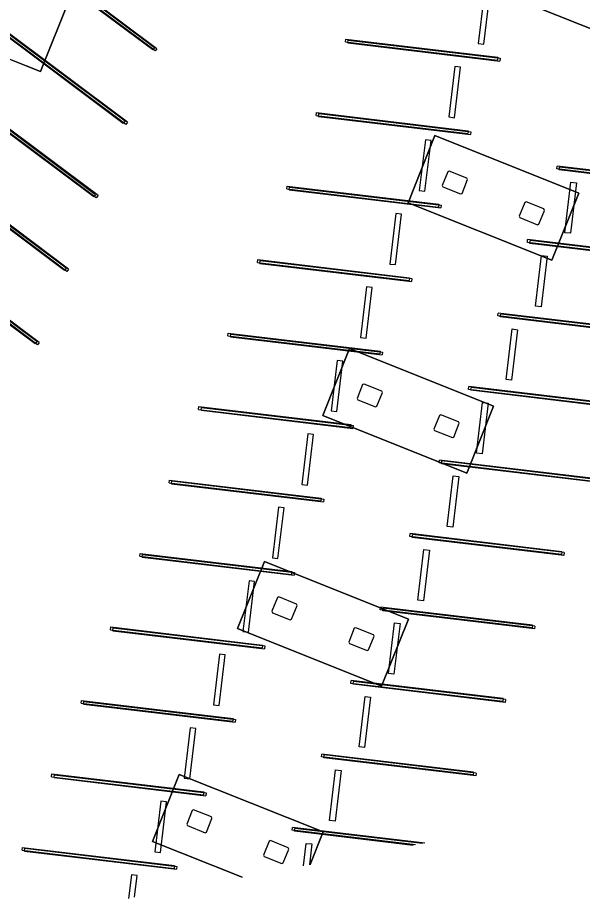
# Model space of a CAD drawing. Extents: x 468143 to 491361, y 1438528 to 1468730.
# Drawn here: x 488468.6 to 488535.1, y 1467137.4 to 1467241.1 of the extents above; entities that cross this region are included whole.
import ezdxf

# ---------------------------------------------------------------- set-up
doc = ezdxf.new("R2010")
doc.units = 0
doc.layers.add('Default', color=7, linetype='Continuous')
doc.layers.add('Xreference_dp', color=7, linetype='Continuous')

# ---------------------------------------------------------------- blocks, each defined once
blk = doc.blocks.new('Footing-Rectangular - F5-183379-FOUNDATION PLAN_1')
at = {"layer": 'Default'}
for p, q in [((109.5, 51), (-109.5, 51)), ((-109.5, 51), (-109.5, -51)), ((-109.5, -51), (-109.5, 51)), ((-109.5, 51), (109.5, 51)), ((109.5, -51), (109.5, 51)), ((109.5, 51), (109.5, -51)), ((-109.5, -51), (109.5, -51)), ((109.5, -51), (-109.5, -51))]:
    blk.add_line(p, q, dxfattribs=at)

msp = doc.modelspace()

# ---------------------------------------------------------------- linework, layer by layer
at = {"layer": 'Xreference_dp'}
for p, q in [((488484.48, 1467237.32), (488469.1, 1467248.82)), ((488484.68, 1467237.58), (488469.3, 1467249.09)), ((488484.76, 1467237.21), (488469.38, 1467248.71)), ((488484.96, 1467237.47), (488469.58, 1467248.98)), ((488471.25, 1467234.77), (488475.71, 1467245.92)), ((488475.71, 1467245.92), (488471.25, 1467234.77)), ((488523.51, 1467244.03), (488522.8, 1467238.08)), ((488523.46, 1467238), (488524.17, 1467243.96)), ((488481.22, 1467228.93), (488465.84, 1467240.44)), ((488481.5, 1467228.82), (488466.12, 1467240.33)), ((488481.02, 1467228.67), (488465.64, 1467240.17)), ((488481.3, 1467228.56), (488465.92, 1467240.06)), ((488460.11, 1467239.23), (488471.25, 1467234.77)), ((488471.25, 1467234.77), (488460.11, 1467239.23)), ((488507.19, 1467238.27), (488507.23, 1467238.6)), ((488507.19, 1467238.27), (488525.06, 1467236.13)), ((488507.23, 1467238.6), (488525.1, 1467236.46)), ((488507.47, 1467238.16), (488507.51, 1467238.49)), ((488507.51, 1467238.49), (488525.38, 1467236.35)), ((488484.68, 1467237.58), (488484.48, 1467237.32)), ((488484.96, 1467237.47), (488484.76, 1467237.21)), ((488507.47, 1467238.16), (488525.34, 1467236.02)), ((488522.8, 1467238.08), (488523.46, 1467238)), ((488525.1, 1467236.46), (488525.06, 1467236.13)), ((488525.38, 1467236.35), (488525.34, 1467236.02)), ((488520.05, 1467235.38), (488519.33, 1467229.43)), ((488520, 1467229.35), (488520.71, 1467235.3)), ((488520.71, 1467235.3), (488520.05, 1467235.38)), ((488477.56, 1467220.02), (488462.18, 1467231.52)), ((488477.75, 1467220.28), (488462.37, 1467231.79)), ((488477.84, 1467219.9), (488462.46, 1467231.41)), ((488478.04, 1467220.17), (488462.66, 1467231.68)), ((488503.73, 1467229.62), (488503.77, 1467229.95)), ((488503.77, 1467229.95), (488521.64, 1467227.81)), ((488481.22, 1467228.93), (488481.02, 1467228.67)), ((488503.73, 1467229.62), (488521.6, 1467227.48)), ((488504.01, 1467229.5), (488504.05, 1467229.84)), ((488504.01, 1467229.5), (488521.88, 1467227.37)), ((488504.05, 1467229.84), (488521.92, 1467227.7)), ((488519.33, 1467229.43), (488520, 1467229.35)), ((488481.5, 1467228.82), (488481.3, 1467228.56)), ((488521.64, 1467227.81), (488521.6, 1467227.48)), ((488521.92, 1467227.7), (488521.88, 1467227.37)), ((488516.58, 1467226.73), (488515.87, 1467220.78)), ((488516.54, 1467220.7), (488517.25, 1467226.65)), ((488517.25, 1467226.65), (488516.58, 1467226.73)), ((488474.09, 1467211.36), (488458.71, 1467222.87)), ((488474.29, 1467211.63), (488458.91, 1467223.14)), ((488474.38, 1467211.25), (488459, 1467222.76)), ((488474.58, 1467211.52), (488459.2, 1467223.03)), ((488519.22, 1467222.99), (488518.57, 1467221.36)), ((488519.39, 1467223.06), (488519.22, 1467222.99)), ((488521.48, 1467222.22), (488519.39, 1467223.06)), ((488532.05, 1467223.31), (488532.09, 1467223.64)), ((488549.92, 1467221.18), (488532.05, 1467223.31)), ((488549.96, 1467221.51), (488532.09, 1467223.64)), ((488532.33, 1467223.2), (488532.37, 1467223.53)), ((488550.2, 1467221.07), (488532.33, 1467223.2)), ((488550.24, 1467221.4), (488532.37, 1467223.53)), ((488520.9, 1467220.43), (488521.55, 1467222.06)), ((488521.55, 1467222.06), (488521.48, 1467222.22)), ((488533, 1467215.81), (488533.71, 1467221.77)), ((488534.37, 1467221.69), (488533.66, 1467215.74)), ((488533.71, 1467221.77), (488534.37, 1467221.69)), ((488500.27, 1467220.96), (488500.31, 1467221.3)), ((488500.27, 1467220.96), (488518.14, 1467218.83)), ((488500.31, 1467221.3), (488518.18, 1467219.16)), ((488500.55, 1467220.85), (488500.59, 1467221.18)), ((488500.55, 1467220.85), (488518.42, 1467218.72)), ((488500.59, 1467221.18), (488518.46, 1467219.05)), ((488515.87, 1467220.78), (488516.54, 1467220.7)), ((488518.57, 1467221.36), (488518.64, 1467221.2)), ((488518.64, 1467221.2), (488520.73, 1467220.37)), ((488477.75, 1467220.28), (488477.56, 1467220.02)), ((488478.04, 1467220.17), (488477.84, 1467219.9)), ((488520.73, 1467220.37), (488520.9, 1467220.43)), ((488518.18, 1467219.16), (488518.14, 1467218.83)), ((488518.46, 1467219.05), (488518.42, 1467218.72)), ((488528.28, 1467219.37), (488527.63, 1467217.74)), ((488528.44, 1467219.44), (488528.28, 1467219.37)), ((488530.53, 1467218.6), (488528.44, 1467219.44)), ((488530.6, 1467218.44), (488530.53, 1467218.6)), ((488513.12, 1467218.08), (488512.41, 1467212.12)), ((488513.07, 1467212.05), (488513.79, 1467218)), ((488513.79, 1467218), (488513.12, 1467218.08)), ((488527.63, 1467217.74), (488527.7, 1467217.58)), ((488527.7, 1467217.58), (488529.79, 1467216.74)), ((488529.95, 1467216.81), (488530.6, 1467218.44)), ((488529.79, 1467216.74), (488529.95, 1467216.81)), ((488533.66, 1467215.74), (488533, 1467215.81)), ((488470.83, 1467202.98), (488455.45, 1467214.49)), ((488528.59, 1467214.66), (488528.62, 1467214.99)), ((488546.46, 1467212.53), (488528.59, 1467214.66)), ((488546.5, 1467212.86), (488528.62, 1467214.99)), ((488528.87, 1467214.55), (488528.91, 1467214.88)), ((488546.74, 1467212.41), (488528.87, 1467214.55)), ((488546.78, 1467212.75), (488528.91, 1467214.88)), ((488470.63, 1467202.71), (488455.25, 1467214.22)), ((488470.92, 1467202.6), (488455.54, 1467214.11)), ((488471.12, 1467202.87), (488455.74, 1467214.38)), ((488496.81, 1467212.31), (488496.84, 1467212.64)), ((488496.81, 1467212.31), (488514.68, 1467210.18)), ((488496.84, 1467212.64), (488514.72, 1467210.51)), ((488497.09, 1467212.2), (488497.13, 1467212.53)), ((488497.13, 1467212.53), (488515, 1467210.4)), ((488529.54, 1467207.16), (488530.25, 1467213.12)), ((488530.91, 1467213.04), (488530.2, 1467207.08)), ((488530.25, 1467213.12), (488530.91, 1467213.04)), ((488474.29, 1467211.63), (488474.09, 1467211.36)), ((488474.58, 1467211.52), (488474.38, 1467211.25)), ((488497.09, 1467212.2), (488514.96, 1467210.07)), ((488512.41, 1467212.12), (488513.07, 1467212.05)), ((488514.72, 1467210.51), (488514.68, 1467210.18)), ((488515, 1467210.4), (488514.96, 1467210.07)), ((488509.66, 1467209.43), (488508.95, 1467203.47)), ((488509.61, 1467203.39), (488510.32, 1467209.35)), ((488510.32, 1467209.35), (488509.66, 1467209.43)), ((488530.2, 1467207.08), (488529.54, 1467207.16)), ((488525.12, 1467206.01), (488525.16, 1467206.34)), ((488543.04, 1467204.21), (488525.16, 1467206.34)), ((488525.41, 1467205.9), (488525.45, 1467206.23)), ((488543.32, 1467204.09), (488525.45, 1467206.23)), ((488543, 1467203.87), (488525.12, 1467206.01)), ((488543.28, 1467203.76), (488525.41, 1467205.9)), ((488526.08, 1467198.51), (488526.79, 1467204.47)), ((488527.45, 1467204.39), (488526.74, 1467198.43)), ((488526.79, 1467204.47), (488527.45, 1467204.39)), ((488470.83, 1467202.98), (488470.63, 1467202.71)), ((488493.34, 1467203.66), (488493.38, 1467203.99)), ((488493.34, 1467203.66), (488511.22, 1467201.53)), ((488493.38, 1467203.99), (488511.26, 1467201.86)), ((488493.63, 1467203.55), (488493.67, 1467203.88)), ((488493.63, 1467203.55), (488511.5, 1467201.42)), ((488493.67, 1467203.88), (488511.54, 1467201.75)), ((488508.95, 1467203.47), (488509.61, 1467203.39)), ((488471.12, 1467202.87), (488470.92, 1467202.6)), ((488511.26, 1467201.86), (488511.22, 1467201.53)), ((488511.54, 1467201.75), (488511.5, 1467201.42)), ((488506.2, 1467200.78), (488505.49, 1467194.82)), ((488506.15, 1467194.74), (488506.86, 1467200.7)), ((488506.86, 1467200.7), (488506.2, 1467200.78)), ((488509.2, 1467197.92), (488508.55, 1467196.29)), ((488509.36, 1467197.99), (488509.2, 1467197.92)), ((488511.45, 1467197.15), (488509.36, 1467197.99)), ((488526.74, 1467198.43), (488526.08, 1467198.51)), ((488510.87, 1467195.37), (488511.52, 1467196.99)), ((488511.52, 1467196.99), (488511.45, 1467197.15)), ((488521.66, 1467197.36), (488521.7, 1467197.69)), ((488539.54, 1467195.22), (488521.66, 1467197.36)), ((488539.57, 1467195.55), (488521.7, 1467197.69)), ((488521.95, 1467197.25), (488521.99, 1467197.58)), ((488539.82, 1467195.11), (488521.95, 1467197.25)), ((488539.86, 1467195.44), (488521.99, 1467197.58)), ((488508.55, 1467196.29), (488508.62, 1467196.13)), ((488508.62, 1467196.13), (488510.7, 1467195.3)), ((488522.62, 1467189.86), (488523.33, 1467195.82)), ((488523.99, 1467195.74), (488523.28, 1467189.78)), ((488523.33, 1467195.82), (488523.99, 1467195.74)), ((488489.88, 1467195.01), (488489.92, 1467195.34)), ((488489.88, 1467195.01), (488507.76, 1467192.88)), ((488489.92, 1467195.34), (488507.8, 1467193.21)), ((488490.17, 1467194.9), (488490.21, 1467195.23)), ((488490.17, 1467194.9), (488508.04, 1467192.77)), ((488490.21, 1467195.23), (488508.08, 1467193.1)), ((488505.49, 1467194.82), (488506.15, 1467194.74)), ((488510.7, 1467195.3), (488510.87, 1467195.37)), ((488518.25, 1467194.3), (488517.6, 1467192.67)), ((488518.41, 1467194.37), (488518.25, 1467194.3)), ((488520.5, 1467193.53), (488518.41, 1467194.37)), ((488507.8, 1467193.21), (488507.76, 1467192.88)), ((488508.08, 1467193.1), (488508.04, 1467192.77)), ((488517.6, 1467192.67), (488517.67, 1467192.51)), ((488519.92, 1467191.74), (488520.57, 1467193.37)), ((488520.57, 1467193.37), (488520.5, 1467193.53)), ((488502.74, 1467192.13), (488502.03, 1467186.17)), ((488502.69, 1467186.09), (488503.4, 1467192.05)), ((488503.4, 1467192.05), (488502.74, 1467192.13)), ((488517.67, 1467192.51), (488519.76, 1467191.68)), ((488519.76, 1467191.68), (488519.92, 1467191.74)), ((488523.28, 1467189.78), (488522.62, 1467189.86)), ((488518.2, 1467188.71), (488518.24, 1467189.04)), ((488536.07, 1467186.57), (488518.2, 1467188.71)), ((488536.11, 1467186.9), (488518.24, 1467189.04)), ((488518.49, 1467188.59), (488518.53, 1467188.93)), ((488536.36, 1467186.46), (488518.49, 1467188.59)), ((488536.4, 1467186.79), (488518.53, 1467188.93)), ((488486.42, 1467186.36), (488486.46, 1467186.69)), ((488486.46, 1467186.69), (488504.33, 1467184.56)), ((488486.71, 1467186.25), (488486.75, 1467186.58)), ((488486.75, 1467186.58), (488504.62, 1467184.45)), ((488519.15, 1467181.21), (488519.87, 1467187.17)), ((488520.53, 1467187.09), (488519.82, 1467181.13)), ((488519.87, 1467187.17), (488520.53, 1467187.09)), ((488486.42, 1467186.36), (488504.29, 1467184.23)), ((488486.71, 1467186.25), (488504.58, 1467184.12)), ((488502.03, 1467186.17), (488502.69, 1467186.09)), ((488504.33, 1467184.56), (488504.29, 1467184.23)), ((488504.62, 1467184.45), (488504.58, 1467184.12)), ((488499.28, 1467183.48), (488498.57, 1467177.52)), ((488499.23, 1467177.44), (488499.94, 1467183.4)), ((488499.94, 1467183.4), (488499.28, 1467183.48)), ((488519.82, 1467181.13), (488519.15, 1467181.21)), ((488514.74, 1467180.05), (488514.78, 1467180.39)), ((488532.65, 1467178.25), (488514.78, 1467180.39)), ((488515.02, 1467179.94), (488515.06, 1467180.27)), ((488532.94, 1467178.14), (488515.06, 1467180.27)), ((488532.61, 1467177.92), (488514.74, 1467180.05)), ((488532.9, 1467177.81), (488515.02, 1467179.94)), ((488515.69, 1467172.56), (488516.4, 1467178.52)), ((488517.07, 1467178.44), (488516.36, 1467172.48)), ((488516.4, 1467178.52), (488517.07, 1467178.44)), ((488532.65, 1467178.25), (488532.61, 1467177.92)), ((488532.94, 1467178.14), (488532.9, 1467177.81)), ((488482.96, 1467177.71), (488483, 1467178.04)), ((488482.96, 1467177.71), (488500.83, 1467175.58)), ((488483, 1467178.04), (488500.87, 1467175.91)), ((488483.24, 1467177.6), (488483.28, 1467177.93)), ((488483.24, 1467177.6), (488501.12, 1467175.47)), ((488483.28, 1467177.93), (488501.16, 1467175.8)), ((488498.57, 1467177.52), (488499.23, 1467177.44)), ((488500.87, 1467175.91), (488500.83, 1467175.58)), ((488501.16, 1467175.8), (488501.12, 1467175.47)), ((488495.82, 1467174.83), (488495.11, 1467168.87)), ((488495.77, 1467168.79), (488496.48, 1467174.75)), ((488496.48, 1467174.75), (488495.82, 1467174.83)), ((488499.33, 1467172.92), (488499.17, 1467172.85)), ((488501.42, 1467172.09), (488499.33, 1467172.92)), ((488499.17, 1467172.85), (488498.52, 1467171.23)), ((488500.84, 1467170.3), (488501.49, 1467171.92)), ((488501.49, 1467171.92), (488501.42, 1467172.09)), ((488516.36, 1467172.48), (488515.69, 1467172.56)), ((488498.52, 1467171.23), (488498.59, 1467171.06)), ((488498.59, 1467171.06), (488500.68, 1467170.23)), ((488511.28, 1467171.4), (488511.32, 1467171.73)), ((488529.15, 1467169.27), (488511.28, 1467171.4)), ((488529.19, 1467169.6), (488511.32, 1467171.73)), ((488511.56, 1467171.29), (488511.6, 1467171.62)), ((488529.44, 1467169.16), (488511.56, 1467171.29)), ((488529.48, 1467169.49), (488511.6, 1467171.62)), ((488500.68, 1467170.23), (488500.84, 1467170.3)), ((488512.23, 1467163.91), (488512.94, 1467169.87)), ((488512.94, 1467169.87), (488513.61, 1467169.79)), ((488479.5, 1467169.06), (488479.54, 1467169.39)), ((488479.5, 1467169.06), (488497.37, 1467166.93)), ((488479.54, 1467169.39), (488497.41, 1467167.26)), ((488479.78, 1467168.95), (488479.82, 1467169.28)), ((488479.78, 1467168.95), (488497.66, 1467166.82)), ((488479.82, 1467169.28), (488497.7, 1467167.15)), ((488495.11, 1467168.87), (488495.77, 1467168.79)), ((488508.22, 1467169.23), (488507.57, 1467167.61)), ((488508.38, 1467169.3), (488508.22, 1467169.23)), ((488510.47, 1467168.46), (488508.38, 1467169.3)), ((488513.61, 1467169.79), (488512.89, 1467163.83)), ((488529.19, 1467169.6), (488529.15, 1467169.27)), ((488529.48, 1467169.49), (488529.44, 1467169.16)), ((488509.89, 1467166.68), (488510.54, 1467168.3)), ((488510.54, 1467168.3), (488510.47, 1467168.46)), ((488497.41, 1467167.26), (488497.37, 1467166.93)), ((488497.7, 1467167.15), (488497.66, 1467166.82)), ((488507.57, 1467167.61), (488507.64, 1467167.44)), ((488507.64, 1467167.44), (488509.73, 1467166.61)), ((488492.36, 1467166.18), (488491.65, 1467160.22)), ((488492.31, 1467160.14), (488493.02, 1467166.1)), ((488493.02, 1467166.1), (488492.36, 1467166.18)), ((488509.73, 1467166.61), (488509.89, 1467166.68)), ((488512.89, 1467163.83), (488512.23, 1467163.91)), ((488507.82, 1467162.75), (488507.86, 1467163.08)), ((488525.69, 1467160.62), (488507.82, 1467162.75)), ((488525.73, 1467160.95), (488507.86, 1467163.08)), ((488508.1, 1467162.64), (488508.14, 1467162.97)), ((488525.97, 1467160.51), (488508.1, 1467162.64)), ((488526.01, 1467160.84), (488508.14, 1467162.97)), ((488476.04, 1467160.41), (488476.08, 1467160.74)), ((488476.08, 1467160.74), (488493.95, 1467158.61)), ((488476.32, 1467160.3), (488476.36, 1467160.63)), ((488476.36, 1467160.63), (488494.23, 1467158.5)), ((488508.77, 1467155.26), (488509.48, 1467161.22)), ((488510.14, 1467161.14), (488509.43, 1467155.18)), ((488509.48, 1467161.22), (488510.14, 1467161.14)), ((488525.73, 1467160.95), (488525.69, 1467160.62)), ((488526.01, 1467160.84), (488525.97, 1467160.51)), ((488476.04, 1467160.41), (488493.91, 1467158.28)), ((488476.32, 1467160.3), (488494.2, 1467158.17)), ((488491.65, 1467160.22), (488492.31, 1467160.14)), ((488493.95, 1467158.61), (488493.91, 1467158.28)), ((488494.23, 1467158.5), (488494.2, 1467158.17)), ((488488.9, 1467157.53), (488488.19, 1467151.57)), ((488488.85, 1467151.49), (488489.56, 1467157.45)), ((488489.56, 1467157.45), (488488.9, 1467157.53)), ((488504.36, 1467154.1), (488504.4, 1467154.43)), ((488522.27, 1467152.3), (488504.4, 1467154.43)), ((488504.64, 1467153.99), (488504.68, 1467154.32)), ((488522.55, 1467152.19), (488504.68, 1467154.32)), ((488509.43, 1467155.18), (488508.77, 1467155.26)), ((488522.23, 1467151.97), (488504.36, 1467154.1)), ((488522.51, 1467151.86), (488504.64, 1467153.99)), ((488505.31, 1467146.61), (488506.02, 1467152.56)), ((488506.68, 1467152.49), (488505.97, 1467146.53)), ((488506.02, 1467152.56), (488506.68, 1467152.49)), ((488522.27, 1467152.3), (488522.23, 1467151.97)), ((488522.55, 1467152.19), (488522.51, 1467151.86)), ((488472.58, 1467151.76), (488472.62, 1467152.09)), ((488472.58, 1467151.76), (488490.45, 1467149.63)), ((488472.62, 1467152.09), (488490.49, 1467149.96)), ((488472.86, 1467151.65), (488472.9, 1467151.98)), ((488472.86, 1467151.65), (488490.73, 1467149.51)), ((488472.9, 1467151.98), (488490.77, 1467149.85)), ((488487.61, 1467152.03), (488484.45, 1467144.14)), ((488484.45, 1467144.14), (488487.61, 1467152.03)), ((488504.55, 1467145.25), (488487.61, 1467152.03)), ((488487.61, 1467152.03), (488504.55, 1467145.25)), ((488488.19, 1467151.57), (488488.85, 1467151.49)), ((488490.49, 1467149.96), (488490.45, 1467149.63)), ((488490.77, 1467149.85), (488490.73, 1467149.51)), ((488485.44, 1467148.87), (488484.73, 1467142.92)), ((488485.39, 1467142.84), (488486.1, 1467148.8)), ((488486.1, 1467148.8), (488485.44, 1467148.87)), ((488489.14, 1467147.78), (488488.49, 1467146.16)), ((488489.3, 1467147.85), (488489.14, 1467147.78)), ((488491.39, 1467147.02), (488489.3, 1467147.85)), ((488491.46, 1467146.85), (488491.39, 1467147.02)), ((488488.49, 1467146.16), (488488.56, 1467146)), ((488488.56, 1467146), (488490.65, 1467145.16)), ((488490.81, 1467145.23), (488491.46, 1467146.85)), ((488505.97, 1467146.53), (488505.31, 1467146.61)), ((488490.65, 1467145.16), (488490.81, 1467145.23)), ((488500.9, 1467145.45), (488500.94, 1467145.78)), ((488515.41, 1467143.72), (488500.9, 1467145.45)), ((488516.51, 1467143.92), (488500.94, 1467145.78)), ((488501.18, 1467145.34), (488501.22, 1467145.67)), ((488515.16, 1467143.67), (488501.18, 1467145.34)), ((488516.25, 1467143.88), (488501.22, 1467145.67)), ((488503.01, 1467141.41), (488504.55, 1467145.25)), ((488504.55, 1467145.25), (488503.01, 1467141.41)), ((488484.45, 1467144.14), (488495, 1467139.92)), ((488495, 1467139.92), (488484.45, 1467144.14)), ((488498.19, 1467144.16), (488497.54, 1467142.54)), ((488498.35, 1467144.23), (488498.19, 1467144.16)), ((488500.44, 1467143.4), (488498.35, 1467144.23)), ((488502.25, 1467141.27), (488502.56, 1467143.91)), ((488502.56, 1467143.91), (488503.22, 1467143.84)), ((488469.12, 1467143.11), (488469.16, 1467143.44)), ((488469.12, 1467143.11), (488486.99, 1467140.97)), ((488469.16, 1467143.44), (488487.03, 1467141.31)), ((488469.4, 1467143), (488469.44, 1467143.33)), ((488469.4, 1467143), (488487.27, 1467140.86)), ((488469.44, 1467143.33), (488487.31, 1467141.19)), ((488484.73, 1467142.92), (488485.39, 1467142.84)), ((488499.86, 1467141.61), (488500.51, 1467143.23)), ((488500.51, 1467143.23), (488500.44, 1467143.4)), ((488503.22, 1467143.84), (488502.93, 1467141.4)), ((488497.54, 1467142.54), (488497.61, 1467142.37)), ((488497.61, 1467142.37), (488499.7, 1467141.54)), ((488487.03, 1467141.31), (488486.99, 1467140.97)), ((488487.31, 1467141.19), (488487.27, 1467140.86)), ((488499.7, 1467141.54), (488499.86, 1467141.61)), ((488481.98, 1467140.22), (488481.64, 1467137.43)), ((488482.64, 1467140.14), (488481.98, 1467140.22)), ((488482.33, 1467137.56), (488482.64, 1467140.14))]:
    msp.add_line(p, q, dxfattribs=at)

# ---------------------------------------------------------------- block references
at = {"layer": 'Xreference_dp', "xscale": 0.0833333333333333, "yscale": 0.08333333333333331, "rotation": -21.804483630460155}
for p in [(488534.62, 1467244.97), (488524.59, 1467219.9), (488514.56, 1467194.83), (488504.53, 1467169.76)]:
    msp.add_blockref('Footing-Rectangular - F5-183379-FOUNDATION PLAN_1', p, dxfattribs=at)

doc.saveas('drawing.dxf')
